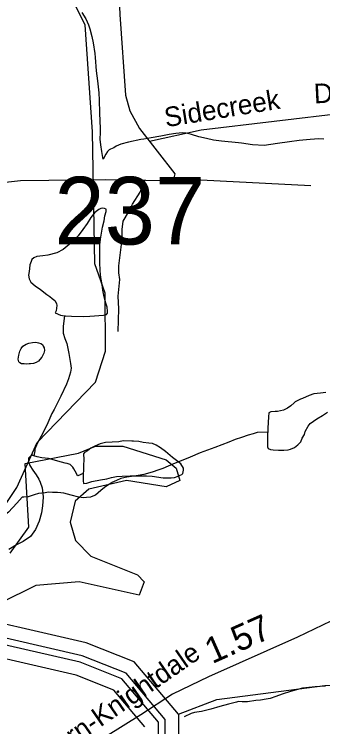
# Model space of a CAD drawing. Extents: x 2169602 to 2449496, y 721995 to 810662.
# Drawn here: x 2386697 to 2388195, y 785825 to 789281 of the extents above; entities that cross this region are included whole.
import ezdxf

# ---------------------------------------------------------------- set-up
doc = ezdxf.new("R2010")
doc.units = 0
doc.layers.add('Default', color=7, linetype='Continuous')

msp = doc.modelspace()

# ---------------------------------------------------------------- linework, layer by layer
at = {"layer": 'Default'}
for p, q in [((2387477.4, 788484.1), (2388137.1, 788449.6)), ((2387031.3, 787052.3), (2387005.5, 787042.4)), ((2387496.1, 785883.8), (2387495, 785885))]:
    msp.add_line(p, q, dxfattribs=at)
for points in [[(2384479.2, 785997.9), (2384665.1, 786069.5), (2385189.2, 786137.4), (2385572, 786146), (2385789.2, 786190.9), (2385905, 786273.7), (2385996.1, 786458.9), (2386528.2, 786717), (2386710.1, 786985.5), (2386809.1, 787203.3), (2387091.1, 787496.1), (2387140.1, 787646), (2387139.2, 787928.1), (2387089.2, 788070.2), (2387077.1, 788710.1), (2387042.3, 789229.1), (2386933.2, 789444.6), (2386940.1, 789585.5), (2387206.1, 789921.2), (2387354.1, 790285.6), (2387361.1, 790469.2)], [(2387495, 785885), (2387680.9, 785956.6), (2388205, 786024.6), (2388587.9, 786033.2), (2388805, 786078), (2388920.9, 786160.9), (2389011.9, 786346.1), (2389544, 786604.1), (2389725.9, 786872.7), (2389824.9, 787090.5), (2390106.9, 787383.2), (2390155.9, 787533.1), (2390155.1, 787815.2), (2390105, 787957.3), (2390092.9, 788597.2), (2390058.1, 789116.3), (2389949, 789331.8), (2389956, 789472.7), (2390221.9, 789808.4), (2390370, 790172.8), (2390376.9, 790356.3)], [(2387195.1, 789620.3), (2387209.7, 789279), (2387238, 788887.3), (2387258.9, 788811.9), (2387305, 788726.1), (2387476.6, 788506.2), (2387470.3, 788481.1), (2387432.6, 788472.7), (2387139.6, 788476.9), (2386727.3, 788472.7), (2386582.9, 788455.9), (2386397.7, 788395.2), (2386249.2, 788365.9), (2386125.7, 788328.2), (2386104.7, 788296.8), (2386113.1, 788217.2), (2386123.6, 788097.8), (2386094.3, 788037.1), (2386033.6, 787999.4), (2385638.1, 787892.6), (2384959, 787718.7)], [(2387025.6, 789289.6), (2387045.7, 789257.7), (2387057.6, 789229.6), (2387063.8, 789209.6), (2387074, 789171.9), (2387080, 789141.8), (2387088.4, 789089.8), (2387090.6, 789070), (2387094.8, 789005.7), (2387100.9, 788958.1), (2387107.3, 788900), (2387108.9, 788864), (2387111.4, 788802), (2387113.6, 788761.9), (2387114, 788728.2), (2387113.8, 788706.3), (2387112.2, 788674.1), (2387116.1, 788646.4), (2387120.4, 788614.1), (2387126.5, 788586.4), (2387128.6, 788578.3)], [(2388787.7, 789028.2), (2388561.5, 789065.2), (2388530.7, 789059.1), (2388495.7, 789040.5), (2388471, 789005.6), (2388448.4, 788943.8), (2388423.8, 788869.8), (2388395, 788828.6), (2388364.1, 788806), (2388312.7, 788801.9), (2387605.4, 788717.5), (2387353.7, 788663.7)], [(2390561, 788830), (2390534, 788799.1), (2390214.8, 788438.9), (2389875.8, 788093.4), (2389391.3, 787607.5), (2389236.5, 787442), (2389123.4, 787301.7), (2388741.5, 786750.9), (2388611.8, 786604.3), (2388456.9, 786476.6), (2388314.6, 786376.1), (2388072.9, 786258.8), (2387639.7, 786066.1), (2387466, 785982.4), (2387311.1, 785881.8), (2387054.7, 785722.7)], [(2388199.4, 788674.8), (2388175.6, 788676.8), (2388133.5, 788672.6), (2388079.8, 788668.1), (2388033.7, 788662.1), (2387975.9, 788653.8), (2387909.8, 788643.5), (2387854.1, 788647.5), (2387800.1, 788655.2), (2387786, 788657), (2387704, 788664.5), (2387664.2, 788670.6), (2387630.1, 788678.1), (2387594.1, 788686), (2387557.8, 788698), (2387531.9, 788703.9), (2387514.1, 788705.8), (2387481.9, 788701.8), (2387449.7, 788697.7), (2387408.1, 788689.4), (2387362.1, 788681.4), (2387325.6, 788675.1), (2387311.7, 788673.1), (2387252.4, 788660.6), (2387214.1, 788650.6), (2387191.9, 788640.6), (2387180.1, 788632.6), (2387164.3, 788626.5), (2387158.1, 788622.6), (2387150.3, 788614.4), (2387142.3, 788602.2), (2387128.6, 788578.3)], [(2387201.7, 787741.3), (2387204.8, 787851), (2387201.7, 787913.7), (2387209.5, 787993.6), (2387205.3, 788025.6), (2387205.2, 788059.6), (2387220.5, 788189.5), (2387220.5, 788236.5), (2387226.8, 788277.2), (2387251.8, 788321.1), (2387270.6, 788358.7), (2387308.2, 788418.3), (2387330.6, 788474.1)], [(2386942.1, 787817.8), (2386945.8, 787817.7), (2386975.7, 787816), (2387035.8, 787814.2), (2387063.9, 787816.5), (2387129.9, 787820.7), (2387145.9, 787824.7), (2387149.8, 787830.6), (2387149.8, 787840.8), (2387147.8, 787860.5), (2387141.8, 787878.5), (2387133.8, 787910.5), (2387127.3, 787942.4), (2387123.6, 787970.5), (2387117.2, 788004.3), (2387115, 788036.3), (2387112.9, 788078.4), (2387112.9, 788108.4), (2387112.7, 788132.3), (2387112.5, 788162.4), (2387116.4, 788190.2), (2387126.5, 788248.3), (2387134, 788278.4), (2387137.9, 788302.5), (2387143.7, 788324.4), (2387143.7, 788334.5), (2387135.5, 788338.6), (2387126, 788340.5), (2387118, 788338.4), (2387107.6, 788334.3), (2387087.9, 788318.2), (2387069.9, 788294.2), (2387052, 788266), (2387030.5, 788236.1), (2387008.3, 788205.8), (2386986.4, 788183.9), (2386964.5, 788163.7), (2386934.9, 788139.8), (2386904.6, 788123.7), (2386860.5, 788111.3), (2386836.7, 788109.2), (2386807.2, 788105.2), (2386793, 788098.8), (2386783.2, 788090.9), (2386778.9, 788081), (2386772.9, 788064.9), (2386771.1, 788046.9), (2386769.3, 788033), (2386767.2, 788015.1), (2386769.3, 787996.9), (2386777.7, 787981.1), (2386799.6, 787963.1), (2386825.6, 787945), (2386855.6, 787921.4), (2386869.7, 787911.6), (2386881.6, 787901.6), (2386893.7, 787891.7), (2386901.9, 787877.5), (2386904, 787867.4), (2386901.7, 787841.4), (2386896, 787831.7), (2386921.8, 787821.7), (2386942.1, 787817.8)], [(2386942.1, 787817.8), (2386938, 787793.7), (2386934.3, 787765.9), (2386934.7, 787747.6), (2386934.5, 787733.8), (2386942.5, 787707.8), (2386953, 787683.9), (2386963.2, 787635.8), (2386971, 787585.9), (2386973.3, 787564), (2386971.2, 787544.1), (2386961.6, 787511.9), (2386951.3, 787485.9), (2386923.5, 787428), (2386891.9, 787363.8), (2386880.2, 787343.7), (2386860.5, 787299.6), (2386844.5, 787265.5), (2386828.5, 787233.4), (2386810.5, 787201.3), (2386800.8, 787179.3), (2386796.9, 787171.3), (2386796.9, 787163.2), (2386793, 787139.5)], [(2386803.1, 787591), (2386791, 787587.2), (2386777, 787585.2), (2386769.5, 787585.2), (2386759.4, 787583.1), (2386745.3, 787584.8), (2386733.4, 787585), (2386725, 787589.1), (2386719.2, 787594.8), (2386717, 787606.9), (2386719, 787626.9), (2386725, 787647.1), (2386730.7, 787658.8), (2386738.7, 787670.9), (2386754.9, 787681.1), (2386768.6, 787685.1), (2386786.9, 787689.2), (2386802.5, 787689.3), (2386815, 787687.4), (2386826.7, 787683.2), (2386834.9, 787679.1), (2386838.6, 787671.2), (2386842.9, 787663.3), (2386844.7, 787649.2), (2386841, 787637.2), (2386831, 787617.3), (2386820.9, 787605.4), (2386814.8, 787597.4), (2386803.1, 787591)], [(2388209.4, 787445.4), (2388183, 787443.3), (2388167.4, 787441.2), (2388151.4, 787439.2), (2388129, 787430.8), (2388097, 787417), (2388087, 787412.8), (2388073.3, 787406.8), (2388061.2, 787400.5), (2388055.4, 787396.5), (2388039.6, 787380.6), (2388023.4, 787370.5), (2388013.6, 787364.3), (2388003.5, 787360.5), (2387975.2, 787354.3), (2387963.4, 787354.4), (2387943.5, 787352.2), (2387939.8, 787349.9), (2387933.4, 787348), (2387931.4, 787328), (2387929.7, 787300.3), (2387928.1, 787272.2), (2387927.9, 787254)], [(2387927.9, 787254), (2387925.8, 787248.2), (2387926.2, 787220.1), (2387925.8, 787198.3), (2387926.2, 787182), (2387930.3, 787174.1), (2387940.4, 787170.1), (2387954.5, 787168.4), (2387980.6, 787166.5), (2388006.4, 787166.6), (2388026.3, 787168.5), (2388038.2, 787170.8), (2388058.3, 787178.6), (2388074.3, 787192.9), (2388088.4, 787206.9), (2388095.6, 787224.9), (2388105.9, 787242.8), (2388110, 787256.8), (2388123.7, 787283.2), (2388133.7, 787295), (2388165.3, 787319), (2388193.4, 787335.1), (2388217.4, 787351.3)], [(2387927.9, 787254), (2387875.8, 787252.1), (2387857.7, 787245.9), (2387832.1, 787239.7), (2387800.3, 787227.4), (2387770.2, 787217.4), (2387738.4, 787205.2), (2387670.3, 787179), (2387600.4, 787152.6), (2387550.8, 787132.5), (2387514.9, 787118.5), (2387478.6, 787102.5), (2387445.2, 787088.1), (2387418.7, 787077.9), (2387394.9, 787069.7), (2387371.2, 787061.9), (2387354.8, 787055.9), (2387327.1, 787047.5), (2387289.1, 787041.5), (2387243.4, 787035.4), (2387215.1, 787029.1), (2387193.2, 787019.1), (2387171, 787009), (2387167.3, 787006.8), (2387151.1, 786997), (2387135.6, 786984.8), (2387117.5, 786970.5), (2387105.2, 786958.6), (2387091.7, 786948.4), (2387079.6, 786942.5), (2387067.5, 786938.7), (2387047.6, 786936.4), (2387031.6, 786934.4), (2387011.7, 786938.2), (2386973.6, 786948.1), (2386937.7, 786958), (2386923.5, 786960.1), (2386907.3, 786961.7), (2386883.5, 786961.7), (2386863.7, 786961.9), (2386847.9, 786959.3), (2386815.7, 786955.3), (2386793.9, 786949.3), (2386779.6, 786945.4), (2386765.4, 786939.4), (2386743.7, 786939), (2386735.7, 786939)], [(2386678, 786666.1), (2386769, 786792.1), (2386751, 787100.9), (2387009, 787151.4), (2387092, 787185.8), (2387225.1, 787186.3), (2387434, 787119.7), (2387484.1, 787079.3), (2387500.9, 787019.9), (2387435.1, 786988.5), (2387242.9, 787018.6), (2387060, 786976.4), (2386993, 786918.7), (2386969, 786817.6), (2386994, 786728.5), (2387069, 786651.5), (2387295, 786561.5), (2387328, 786528.1), (2387304, 786463), (2387012, 786528), (2386802.9, 786509.3), (2386629, 786424.3)], [(2387031.3, 787052.3), (2387031.5, 787028.3), (2387031.5, 787018.2), (2387033.6, 787004.5), (2387049.6, 787006.6), (2387073.6, 787014.7), (2387115.6, 787022.9), (2387147.4, 787027.1), (2387169.7, 787033), (2387193.5, 787039.1), (2387221.2, 787039.4), (2387259.3, 787041.3), (2387297.3, 787041.7), (2387339.5, 787041.8), (2387367.2, 787039.6), (2387419.5, 787032.1), (2387459.3, 787032.2), (2387475.5, 787034.2), (2387493.5, 787040.4), (2387503.1, 787044.6), (2387510.9, 787048.3), (2387515.4, 787052.5), (2387519.3, 787068.5), (2387519.3, 787078.7), (2387505.2, 787100.3), (2387484.9, 787116.4), (2387465, 787130.3), (2387431, 787160.2), (2387406.8, 787178), (2387386.7, 787190), (2387368.8, 787198), (2387350.8, 787199.5), (2387322.7, 787203.8), (2387302.8, 787207.6), (2387276.8, 787209.5), (2387268.8, 787209.5), (2387226.5, 787211.4), (2387204.6, 787207), (2387172.8, 787204.9), (2387141, 787202.8), (2387115, 787196.6), (2387088.5, 787186.4), (2387069, 787176.4), (2387053, 787162.6), (2387039.1, 787154.6), (2387033, 787148.2), (2387035, 787120.3), (2387033.4, 787092.2), (2387033.2, 787068.3), (2387031.3, 787052.3)], [(2386793, 787139.5), (2386786.9, 787141.2), (2386776.8, 787137.4), (2386772.7, 787133.2), (2386767.2, 787127.2), (2386767.2, 787109.3), (2386773.1, 787091.4), (2386787.7, 787069.3), (2386803.5, 787047.4), (2386817.2, 787025.5), (2386824, 787011.5), (2386833.6, 786983.6), (2386835.9, 786955.7), (2386837.9, 786937.6), (2386834.5, 786895.5), (2386829.9, 786861.7), (2386818.7, 786821.7), (2386800.8, 786781.3), (2386776.4, 786747.3), (2386741, 786723), (2386709.2, 786707.2), (2386671, 786685)], [(2387005.5, 787042.4), (2387001.8, 787048.3), (2386999.5, 787052.3), (2386987.2, 787076), (2386981.5, 787084.2), (2386969.4, 787096.2), (2386955, 787102), (2386945.2, 787103.9), (2386927.1, 787107.8), (2386863, 787125.6), (2386830.8, 787129.7), (2386809, 787133.4), (2386793, 787139.5)], [(2386735.7, 786939), (2386709.9, 786908.9), (2386670.3, 786865), (2386608, 786820.4), (2386600, 786816.3)], [(2387495, 785885), (2387279.4, 786139.4), (2387046.4, 786232.3), (2386357.3, 786390.3)], [(2387430.4, 785859.8), (2387239.9, 786084.5), (2387026.8, 786169.5), (2386347.7, 786325.2)], [(2387397.5, 785847.8), (2387220.1, 786057.1), (2387017, 786138.1), (2386344.3, 786292.3)], [(2387331.8, 785823.8), (2387180.6, 786002.2), (2386997.4, 786075.3), (2386337.4, 786226.5)], [(2388207.3, 786021.8), (2388157.5, 786017.6), (2388097.2, 786011.2), (2388037.5, 785995.1), (2387997.7, 785982.9), (2387967.6, 785970.8), (2387939.5, 785962.5), (2387919.8, 785958.6), (2387891.9, 785954.3), (2387869.8, 785952.4), (2387830.2, 785946.2), (2387803.7, 785946.1), (2387785.7, 785948), (2387776.3, 785943.8), (2387737.9, 785933.8), (2387695.9, 785923.5), (2387652.2, 785909.4), (2387606.5, 785899.3), (2387572.2, 785893.1), (2387556.2, 785889.1), (2387522, 785872.7)], [(2391080.1, 783770.8), (2390972.8, 783770.3), (2390544.3, 783865.2), (2390060.4, 784019.4), (2389420.3, 784161.6), (2388703.9, 784274.7), (2388084.2, 784422.4), (2387683.6, 784458.9), (2387611, 784511.2), (2387514.7, 784714), (2387492.9, 784837.5), (2387496.1, 785883.8)], [(2391101.5, 783672.4), (2390962.2, 783671.8), (2390518.7, 783770.1), (2390034.7, 783924.3), (2389401.9, 784064.9), (2388684.7, 784178.1), (2388068.3, 784325.1), (2387647.9, 784363.3), (2387533, 784446.1), (2387420.1, 784683.8), (2387394.5, 784829), (2387397.5, 785847.8)], [(2391094.3, 783705.2), (2390965.8, 783704.7), (2390527.2, 783801.8), (2390043.3, 783956), (2389408.1, 784097.2), (2388691.1, 784210.3), (2388073.6, 784357.5), (2387659.8, 784395.2), (2387559, 784467.8), (2387451.6, 784693.9), (2387427.3, 784831.8), (2387430.4, 785859.8)]]:
    msp.add_lwpolyline(points, dxfattribs=at)

# ---------------------------------------------------------------- texts
for s, height, rotation, p in [('Dr.', 95, 2.866, (2388153.6, 788847.9)), ('Sidecreek', 95, 9.2478, (2387433.8, 788732.3)), ('1.57', 125, 23.9776, (2387657.9, 786128.1)), ('Auburn-Knightdale', 95, 34.691, (2386743.5, 785563.5))]:
    msp.add_text(s, height=height, rotation=rotation, dxfattribs=at).set_placement(p)
msp.add_text('237', height=328.08, dxfattribs=at).set_placement((2386892.4, 788163.8))

doc.saveas('drawing.dxf')
